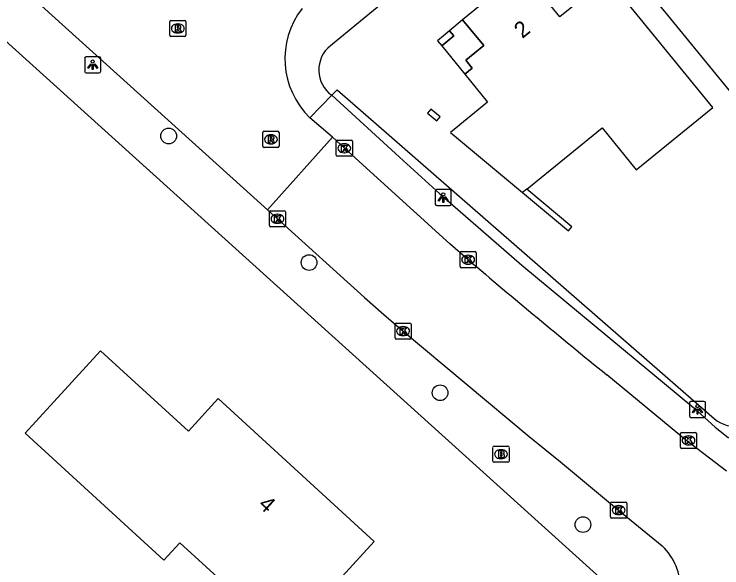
# Model space of a CAD drawing. Extents: x 163268 to 164360, y 381529 to 382285.
# Drawn here: x 164010.68 to 164054.65, y 381954.58 to 381988.97 of the extents above; entities that cross this region are included whole.
import ezdxf

# ---------------------------------------------------------------- set-up
doc = ezdxf.new("R2010")
doc.units = 0
for name, color, linetype in [('IMGEO_Boom', 7, 'Continuous'), ('IMGEO_Brandkraan', 7, 'Continuous'), ('IMGEO_Haag', 7, 'Continuous'), ('IMGEO_Kolk', 7, 'Continuous'), ('IMGEO_Lichtpunt', 7, 'Continuous'), ('IMGEO_Muur', 7, 'Continuous'), ('IMGEO_Pand', 7, 'Continuous'), ('IMGEO_Pand_nummerreeks', 7, 'Continuous'), ('IMGEO_Pand_overbouw', 7, 'Continuous'), ('IMGEO_Rijbaan_lokaal_gesloten', 7, 'Continuous'), ('IMGEO_Rijbaan_lokaal_open', 7, 'Continuous'), ('IMGEO_Rioolput', 7, 'Continuous'), ('IMGEO_Voetpad_open', 7, 'Continuous')]:
    doc.layers.add(name, color=color, linetype=linetype)

msp = doc.modelspace()

# ---------------------------------------------------------------- linework, layer by layer
at = {"layer": 'IMGEO_Boom'}
for centre in [(164020.282, 381981.399), (164029.005, 381973.54), (164037.144, 381965.451), (164046.02, 381957.261)]:
    msp.add_circle(centre, 0.489, dxfattribs=at)
at = {"layer": 'IMGEO_Brandkraan'}
for p, q in [((164040.429, 381961.209), (164040.429, 381962.061)), ((164040.504, 381962.135), (164041.356, 381962.135)), ((164040.917, 381961.915), (164040.942, 381961.915)), ((164041.43, 381962.061), (164041.43, 381961.209)), ((164041.356, 381961.135), (164040.504, 381961.135)), ((164040.94, 381961.355), (164040.915, 381961.355))]:
    msp.add_line(p, q, dxfattribs=at)
for points in [[(164040.429, 381961.209), (164040.429, 381962.061)], [(164040.504, 381962.135), (164041.356, 381962.135)], [(164041.43, 381962.061), (164041.43, 381961.209)], [(164040.777, 381961.835), (164040.777, 381961.435), (164040.99, 381961.435)], [(164041.008, 381961.835), (164040.777, 381961.835)], [(164040.956, 381961.754), (164040.902, 381961.754), (164040.902, 381961.678)], [(164040.902, 381961.678), (164040.955, 381961.678)], [(164040.964, 381961.602), (164040.902, 381961.602), (164040.902, 381961.521)], [(164040.902, 381961.521), (164040.964, 381961.521)], [(164041.356, 381961.135), (164040.504, 381961.135)]]:
    msp.add_lwpolyline(points, dxfattribs=at)
for centre, radius, start, end in [((164040.506, 381962.059), 0.0765, 91.552, 178.448), ((164040.506, 381962.059), 0.0765, 91.552, 178.448), ((164041.354, 381962.059), 0.0765, 1.552, 88.448), ((164041.354, 381962.059), 0.0765, 1.552, 88.448), ((164040.957, 381961.716), 0.0379, 267.8285, 90.9355), ((164040.965, 381961.561), 0.0404, 269.8759, 90.5077), ((164040.996, 381961.686), 0.251, 268.6676, 293.5347), ((164041.012, 381961.69), 0.145, 59.4692, 91.5367), ((164041.037, 381961.737), 0.0922, 285.5137, 58.1501), ((164041.042, 381961.545), 0.105, 301.3115, 78.989), ((164040.506, 381961.211), 0.0765, 181.552, 268.448), ((164040.506, 381961.211), 0.0765, 181.552, 268.448), ((164041.354, 381961.211), 0.0765, 271.552, 358.448), ((164041.354, 381961.211), 0.0765, 271.552, 358.448)]:
    msp.add_arc(centre, radius, start, end, dxfattribs=at)
for centre, major_axis, ratio, start_param, end_param in [((164040.916, 381961.635), (-0.387, 0.002), 0.722429, 4.712389, 7.853982), ((164040.941, 381961.635), (-0.39, 0.002), 0.717154, 1.570796, 4.712389)]:
    msp.add_ellipse(centre, major_axis=major_axis, ratio=ratio, start_param=start_param, end_param=end_param, dxfattribs=at)
at = {"layer": 'IMGEO_Haag'}
for points in [[(164030.413, 381983.927), (164030.745, 381984.278), (164054.188, 381963.837), (164054.381, 381963.691), (164054.567, 381963.584), (164054.78, 381963.491), (164054.989, 381963.422), (164055.208, 381963.382), (164055.46, 381963.362), (164055.682, 381963.379), (164055.917, 381963.415), (164056.18, 381963.495), (164056.365, 381963.578), (164056.617, 381963.734), (164056.906, 381963.962), (164060.368, 381966.869), (164060.745, 381967.189), (164099.973, 382000), (164130.268, 382025.343)], [(164030.413, 381983.927), (164034.627, 381980.081), (164037.134, 381977.811), (164042.219, 381973.377), (164052.905, 381964.516), (164054.231, 381963.311), (164055.034, 381962.669), (164055.488, 381962.572)]]:
    msp.add_lwpolyline(points, dxfattribs=at)
at = {"layer": 'IMGEO_Kolk'}
for p, q in [((164030.696, 381980.214), (164030.696, 381981.066)), ((164030.771, 381981.14), (164031.623, 381981.14)), ((164031.184, 381980.92), (164031.209, 381980.92)), ((164031.697, 381981.066), (164031.697, 381980.214)), ((164031.207, 381980.36), (164031.182, 381980.36)), ((164031.623, 381980.14), (164030.771, 381980.14)), ((164026.54, 381975.831), (164026.54, 381976.683)), ((164026.615, 381976.757), (164027.467, 381976.757)), ((164027.028, 381976.537), (164027.053, 381976.537)), ((164027.541, 381976.683), (164027.541, 381975.831)), ((164027.051, 381975.977), (164027.026, 381975.977)), ((164027.467, 381975.757), (164026.615, 381975.757)), ((164038.463, 381974.217), (164039.315, 381974.217)), ((164038.388, 381973.291), (164038.388, 381974.143)), ((164038.876, 381973.997), (164038.901, 381973.997)), ((164039.389, 381974.143), (164039.389, 381973.291)), ((164038.899, 381973.437), (164038.874, 381973.437)), ((164039.315, 381973.217), (164038.463, 381973.217)), ((164034.42, 381969.78), (164035.272, 381969.78)), ((164034.345, 381968.854), (164034.345, 381969.706)), ((164034.833, 381969.56), (164034.858, 381969.56)), ((164035.346, 381969.706), (164035.346, 381968.854)), ((164034.856, 381969), (164034.831, 381969)), ((164035.272, 381968.78), (164034.42, 381968.78)), ((164052.078, 381962.063), (164052.078, 381962.915)), ((164052.153, 381962.989), (164053.005, 381962.989)), ((164052.566, 381962.769), (164052.591, 381962.769)), ((164053.079, 381962.915), (164053.079, 381962.063)), ((164053.005, 381961.989), (164052.153, 381961.989)), ((164052.589, 381962.209), (164052.564, 381962.209)), ((164047.738, 381957.734), (164047.738, 381958.586)), ((164047.813, 381958.66), (164048.665, 381958.66)), ((164048.226, 381958.44), (164048.251, 381958.44)), ((164048.739, 381958.586), (164048.739, 381957.734)), ((164048.665, 381957.66), (164047.813, 381957.66)), ((164048.249, 381957.88), (164048.224, 381957.88))]:
    msp.add_line(p, q, dxfattribs=at)
for points in [[(164030.696, 381980.214), (164030.696, 381981.066)], [(164030.771, 381981.14), (164031.623, 381981.14)], [(164031.017, 381980.84), (164031.14, 381980.84), (164031.14, 381980.689), (164031.27, 381980.84), (164031.434, 381980.84), (164031.288, 381980.689), (164031.441, 381980.44), (164031.289, 381980.44), (164031.204, 381980.604), (164031.14, 381980.537), (164031.14, 381980.44), (164031.017, 381980.44), (164031.017, 381980.84)], [(164031.697, 381981.066), (164031.697, 381980.214)], [(164031.623, 381980.14), (164030.771, 381980.14)], [(164026.54, 381975.831), (164026.54, 381976.683)], [(164026.615, 381976.757), (164027.467, 381976.757)], [(164026.861, 381976.457), (164026.984, 381976.457), (164026.984, 381976.306), (164027.114, 381976.457), (164027.278, 381976.457), (164027.132, 381976.306), (164027.285, 381976.057), (164027.133, 381976.057), (164027.048, 381976.221), (164026.984, 381976.154), (164026.984, 381976.057), (164026.861, 381976.057), (164026.861, 381976.457)], [(164027.541, 381976.683), (164027.541, 381975.831)], [(164027.467, 381975.757), (164026.615, 381975.757)], [(164038.463, 381974.217), (164039.315, 381974.217)], [(164038.388, 381973.291), (164038.388, 381974.143)], [(164038.709, 381973.917), (164038.832, 381973.917), (164038.832, 381973.766), (164038.962, 381973.917), (164039.126, 381973.917), (164038.98, 381973.766), (164039.133, 381973.517), (164038.981, 381973.517), (164038.896, 381973.681), (164038.832, 381973.614), (164038.832, 381973.517), (164038.709, 381973.517), (164038.709, 381973.917)], [(164039.389, 381974.143), (164039.389, 381973.291)], [(164039.315, 381973.217), (164038.463, 381973.217)], [(164034.42, 381969.78), (164035.272, 381969.78)], [(164034.345, 381968.854), (164034.345, 381969.706)], [(164034.666, 381969.48), (164034.789, 381969.48), (164034.789, 381969.329), (164034.919, 381969.48), (164035.083, 381969.48), (164034.937, 381969.329), (164035.09, 381969.08), (164034.938, 381969.08), (164034.853, 381969.244), (164034.789, 381969.177), (164034.789, 381969.08), (164034.666, 381969.08), (164034.666, 381969.48)], [(164035.346, 381969.706), (164035.346, 381968.854)], [(164035.272, 381968.78), (164034.42, 381968.78)], [(164052.078, 381962.063), (164052.078, 381962.915)], [(164052.153, 381962.989), (164053.005, 381962.989)], [(164053.079, 381962.915), (164053.079, 381962.063)], [(164052.399, 381962.689), (164052.522, 381962.689), (164052.522, 381962.538), (164052.652, 381962.689), (164052.816, 381962.689), (164052.67, 381962.538), (164052.823, 381962.289), (164052.671, 381962.289), (164052.586, 381962.453), (164052.522, 381962.386), (164052.522, 381962.289), (164052.399, 381962.289), (164052.399, 381962.689)], [(164053.005, 381961.989), (164052.153, 381961.989)], [(164047.738, 381957.734), (164047.738, 381958.586)], [(164047.813, 381958.66), (164048.665, 381958.66)], [(164048.059, 381958.36), (164048.182, 381958.36), (164048.182, 381958.209), (164048.312, 381958.36), (164048.476, 381958.36), (164048.33, 381958.209), (164048.483, 381957.96), (164048.331, 381957.96), (164048.246, 381958.124), (164048.182, 381958.057), (164048.182, 381957.96), (164048.059, 381957.96), (164048.059, 381958.36)], [(164048.739, 381958.586), (164048.739, 381957.734)], [(164048.665, 381957.66), (164047.813, 381957.66)]]:
    msp.add_lwpolyline(points, dxfattribs=at)
for centre, start, end in [((164030.773, 381981.064), 91.552, 178.448), ((164030.773, 381981.064), 91.552, 178.448), ((164031.621, 381981.064), 1.552, 88.448), ((164031.621, 381981.064), 1.552, 88.448), ((164030.773, 381980.216), 181.552, 268.448), ((164030.773, 381980.216), 181.552, 268.448), ((164031.621, 381980.216), 271.552, 358.448), ((164031.621, 381980.216), 271.552, 358.448), ((164026.617, 381976.681), 91.552, 178.448), ((164026.617, 381976.681), 91.552, 178.448), ((164027.465, 381976.681), 1.552, 88.448), ((164027.465, 381976.681), 1.552, 88.448), ((164026.617, 381975.833), 181.552, 268.448), ((164026.617, 381975.833), 181.552, 268.448), ((164027.465, 381975.833), 271.552, 358.448), ((164027.465, 381975.833), 271.552, 358.448), ((164038.465, 381974.141), 91.552, 178.448), ((164038.465, 381974.141), 91.552, 178.448), ((164039.313, 381974.141), 1.552, 88.448), ((164039.313, 381974.141), 1.552, 88.448), ((164038.465, 381973.293), 181.552, 268.448), ((164038.465, 381973.293), 181.552, 268.448), ((164039.313, 381973.293), 271.552, 358.448), ((164039.313, 381973.293), 271.552, 358.448), ((164034.422, 381969.704), 91.552, 178.448), ((164034.422, 381969.704), 91.552, 178.448), ((164035.27, 381969.704), 1.552, 88.448), ((164035.27, 381969.704), 1.552, 88.448), ((164034.422, 381968.856), 181.552, 268.448), ((164034.422, 381968.856), 181.552, 268.448), ((164035.27, 381968.856), 271.552, 358.448), ((164035.27, 381968.856), 271.552, 358.448), ((164052.155, 381962.913), 91.552, 178.448), ((164052.155, 381962.913), 91.552, 178.448), ((164053.003, 381962.913), 1.552, 88.448), ((164053.003, 381962.913), 1.552, 88.448), ((164052.155, 381962.065), 181.552, 268.448), ((164052.155, 381962.065), 181.552, 268.448), ((164053.003, 381962.065), 271.552, 358.448), ((164053.003, 381962.065), 271.552, 358.448), ((164047.815, 381958.584), 91.552, 178.448), ((164047.815, 381958.584), 91.552, 178.448), ((164048.663, 381958.584), 1.552, 88.448), ((164048.663, 381958.584), 1.552, 88.448), ((164047.815, 381957.736), 181.552, 268.448), ((164047.815, 381957.736), 181.552, 268.448), ((164048.663, 381957.736), 271.552, 358.448), ((164048.663, 381957.736), 271.552, 358.448)]:
    msp.add_arc(centre, 0.0765, start, end, dxfattribs=at)
for centre, major_axis, ratio, start_param, end_param in [((164031.183, 381980.64), (-0.387, 0.002), 0.722429, 4.712389, 7.853982), ((164031.208, 381980.64), (-0.39, 0.002), 0.717154, 1.570796, 4.712389), ((164027.027, 381976.257), (-0.387, 0.002), 0.722429, 4.712389, 7.853982), ((164027.052, 381976.257), (-0.39, 0.002), 0.717154, 1.570796, 4.712389), ((164038.875, 381973.717), (-0.387, 0.002), 0.722429, 4.712389, 7.853982), ((164038.9, 381973.717), (-0.39, 0.002), 0.717154, 1.570796, 4.712389), ((164034.832, 381969.28), (-0.387, 0.002), 0.722429, 4.712389, 7.853982), ((164034.857, 381969.28), (-0.39, 0.002), 0.717154, 1.570796, 4.712389), ((164052.565, 381962.489), (-0.387, 0.002), 0.722429, 4.712389, 7.853982), ((164052.59, 381962.489), (-0.39, 0.002), 0.717154, 1.570796, 4.712389), ((164048.225, 381958.16), (-0.387, 0.002), 0.722429, 4.712389, 7.853982), ((164048.25, 381958.16), (-0.39, 0.002), 0.717154, 1.570796, 4.712389)]:
    msp.add_ellipse(centre, major_axis=major_axis, ratio=ratio, start_param=start_param, end_param=end_param, dxfattribs=at)
at = {"layer": 'IMGEO_Lichtpunt'}
for p, q in [((164015.063, 381986.228), (164015.063, 381985.421)), ((164015.063, 381986.228), (164015.063, 381985.421)), ((164015.965, 381986.323), (164015.157, 381986.323)), ((164015.965, 381986.323), (164015.157, 381986.323)), ((164016.059, 381985.421), (164016.059, 381986.228)), ((164016.059, 381985.421), (164016.059, 381986.228)), ((164015.157, 381985.327), (164015.965, 381985.327)), ((164015.157, 381985.327), (164015.965, 381985.327)), ((164036.845, 381977.979), (164036.845, 381977.172)), ((164036.845, 381977.979), (164036.845, 381977.172)), ((164037.747, 381978.074), (164036.939, 381978.074)), ((164037.747, 381978.074), (164036.939, 381978.074)), ((164037.841, 381977.172), (164037.841, 381977.979)), ((164037.841, 381977.172), (164037.841, 381977.979)), ((164036.939, 381977.078), (164037.747, 381977.078)), ((164036.939, 381977.078), (164037.747, 381977.078)), ((164052.638, 381964.823), (164052.638, 381964.016)), ((164052.638, 381964.823), (164052.638, 381964.016)), ((164053.54, 381964.918), (164052.732, 381964.918)), ((164053.54, 381964.918), (164052.732, 381964.918)), ((164053.634, 381964.016), (164053.634, 381964.823)), ((164053.634, 381964.016), (164053.634, 381964.823)), ((164052.732, 381963.922), (164053.54, 381963.922)), ((164052.732, 381963.922), (164053.54, 381963.922))]:
    msp.add_line(p, q, dxfattribs=at)
for points in [[(164015.437, 381985.892), (164015.476, 381985.864), (164015.288, 381985.602), (164015.25, 381985.629), (164015.437, 381985.892)], [(164015.539, 381985.844), (164015.586, 381985.844), (164015.586, 381985.522), (164015.539, 381985.522), (164015.539, 381985.844)], [(164015.649, 381985.864), (164015.687, 381985.891), (164015.874, 381985.629), (164015.835, 381985.601), (164015.649, 381985.864)], [(164037.219, 381977.643), (164037.258, 381977.615), (164037.07, 381977.353), (164037.032, 381977.38), (164037.219, 381977.643)], [(164037.321, 381977.595), (164037.368, 381977.595), (164037.368, 381977.273), (164037.321, 381977.273), (164037.321, 381977.595)], [(164037.431, 381977.615), (164037.469, 381977.642), (164037.656, 381977.38), (164037.617, 381977.352), (164037.431, 381977.615)], [(164053.012, 381964.487), (164053.051, 381964.459), (164052.863, 381964.197), (164052.825, 381964.224), (164053.012, 381964.487)], [(164053.114, 381964.439), (164053.161, 381964.439), (164053.161, 381964.117), (164053.114, 381964.117), (164053.114, 381964.439)], [(164053.224, 381964.459), (164053.262, 381964.486), (164053.449, 381964.224), (164053.41, 381964.196), (164053.224, 381964.459)]]:
    msp.add_lwpolyline(points, dxfattribs=at)
for centre in [(164015.562, 381986.026), (164037.344, 381977.777), (164053.137, 381964.621)]:
    msp.add_circle(centre, 0.0994, dxfattribs=at)
for centre, start, end in [((164015.157, 381986.228), 90, 180), ((164015.157, 381986.228), 90, 180), ((164015.965, 381986.228), 0, 90), ((164015.965, 381986.228), 0, 90), ((164015.157, 381985.421), 180, 270), ((164015.157, 381985.421), 180, 270), ((164015.965, 381985.421), 270, 0), ((164015.965, 381985.421), 270, 360), ((164036.939, 381977.979), 90, 180), ((164036.939, 381977.979), 90, 180), ((164037.747, 381977.979), 0, 90), ((164037.747, 381977.979), 0, 90), ((164036.939, 381977.172), 180, 270), ((164036.939, 381977.172), 180, 270), ((164037.747, 381977.172), 270, 0), ((164037.747, 381977.172), 270, 360), ((164052.732, 381964.823), 90, 180), ((164052.732, 381964.823), 90, 180), ((164053.54, 381964.823), 0, 90), ((164053.54, 381964.823), 0, 90), ((164052.732, 381964.016), 180, 270), ((164052.732, 381964.016), 180, 270), ((164053.54, 381964.016), 270, 0), ((164053.54, 381964.016), 270, 360)]:
    msp.add_arc(centre, 0.0946, start, end, dxfattribs=at)
at = {"layer": 'IMGEO_Muur'}
msp.add_lwpolyline([(164042.273, 381977.894), (164045.121, 381975.518), (164045.326, 381975.764), (164042.526, 381978.1)], dxfattribs=at)
at = {"layer": 'IMGEO_Pand'}
for points in [[(164065.592, 381992.649), (164060.869, 381988.773), (164058.738, 381991.371), (164055.894, 381989.037), (164058.021, 381986.438), (164055.204, 381984.131), (164051.294, 381988.904), (164049.393, 381991.225), (164051.536, 381992.979), (164050.167, 381994.65), (164050.625, 381995.025), (164050.236, 381995.527), (164051.328, 381996.434), (164050.019, 381998.033), (164052.416, 382000), (164053.73, 382001.078), (164054.615, 382000), (164056.078, 381998.218), (164058.25, 382000), (164059.032, 382000.642), (164059.559, 382000), (164065.592, 381992.649)], [(164042.526, 381978.1), (164047.205, 381981.91), (164049.326, 381979.304), (164054.087, 381983.18), (164047.545, 381991.213), (164044.585, 381988.803), (164042.257, 381991.653), (164038.535, 381988.613), (164039.862, 381987.017), (164038.75, 381986.107), (164039.142, 381985.624), (164038.674, 381985.234), (164040.092, 381983.502), (164037.798, 381981.628), (164042.273, 381977.894)], [(164037.995, 381987.619), (164037.727, 381987.942), (164036.979, 381987.322), (164037.247, 381986.999), (164037.995, 381987.619)], [(164036.564, 381983.063), (164036.355, 381982.817), (164036.937, 381982.337), (164037.146, 381982.583), (164036.564, 381983.063)], [(164042.526, 381978.1), (164042.273, 381977.894)], [(164020.984, 381956.134), (164019.991, 381955.05), (164011.368, 381962.945), (164016.048, 381968.057), (164021.504, 381963.061), (164023.365, 381965.093), (164033.058, 381956.218), (164027.51, 381950.159), (164020.984, 381956.134)]]:
    msp.add_lwpolyline(points, dxfattribs=at)
at = {"layer": 'IMGEO_Pand_overbouw'}
msp.add_lwpolyline([(164037.727, 381987.942), (164037.995, 381987.619), (164037.247, 381986.999), (164038.674, 381985.234), (164039.142, 381985.624), (164038.75, 381986.107), (164039.862, 381987.017), (164038.535, 381988.613)], close=True, dxfattribs=at)
at = {"layer": 'IMGEO_Rijbaan_lokaal_gesloten'}
for points in [[(164038.888, 381973.716), (164037.747, 381974.712), (164031.197, 381980.639), (164030.451, 381981.319)], [(164026.418, 381976.805), (164027.042, 381976.258), (164032.457, 381971.363), (164033.656, 381970.307), (164034.847, 381969.281), (164042.682, 381962.727), (164044.634, 381961.153), (164048.239, 381958.16), (164050.944, 381955.945)], [(164054.941, 381960.573), (164052.393, 381962.533), (164047.499, 381966.566)]]:
    msp.add_lwpolyline(points, dxfattribs=at)
for centre, radius, start, end in [((164379.485, 382375.149), 526.455, 229.68695, 230.90509), ((164048.238, 381953.182), 3.867, 314.2972, 45.5992)]:
    msp.add_arc(centre, radius, start, end, dxfattribs=at)
at = {"layer": 'IMGEO_Rijbaan_lokaal_open'}
for points in [[(164026.418, 381976.805), (164011.535, 381990.277)], [(164030.451, 381981.319), (164029.055, 381982.538)], [(164030.451, 381981.319), (164026.418, 381976.805)]]:
    msp.add_lwpolyline(points, dxfattribs=at)
msp.add_arc((164032.608, 381986.204), 5.105, 142.3155, 225.8929, dxfattribs=at)
at = {"layer": 'IMGEO_Rioolput'}
for p, q in [((164020.351, 381987.654), (164020.351, 381988.506)), ((164020.426, 381988.58), (164021.278, 381988.58)), ((164020.839, 381988.36), (164020.864, 381988.36)), ((164021.352, 381988.506), (164021.352, 381987.654)), ((164021.278, 381987.58), (164020.426, 381987.58)), ((164020.862, 381987.8), (164020.837, 381987.8)), ((164026.211, 381981.693), (164027.063, 381981.693)), ((164026.136, 381980.767), (164026.136, 381981.619)), ((164026.624, 381981.473), (164026.649, 381981.473)), ((164027.137, 381981.619), (164027.137, 381980.767)), ((164026.647, 381980.913), (164026.622, 381980.913)), ((164027.063, 381980.693), (164026.211, 381980.693))]:
    msp.add_line(p, q, dxfattribs=at)
for points in [[(164020.351, 381987.654), (164020.351, 381988.506)], [(164020.426, 381988.58), (164021.278, 381988.58)], [(164020.94, 381988.278), (164020.688, 381988.28), (164020.688, 381987.88)], [(164021.352, 381988.506), (164021.352, 381987.654)], [(164020.688, 381987.88), (164020.812, 381987.88), (164020.812, 381988.042), (164020.823, 381988.042)], [(164020.866, 381988.199), (164020.812, 381988.199), (164020.812, 381988.118)], [(164020.812, 381988.118), (164020.864, 381988.118)], [(164020.87, 381988.013), (164020.941, 381987.88), (164021.081, 381987.88), (164021.016, 381988.006)], [(164021.278, 381987.58), (164020.426, 381987.58)], [(164026.211, 381981.693), (164027.063, 381981.693)], [(164026.136, 381980.767), (164026.136, 381981.619)], [(164026.725, 381981.391), (164026.473, 381981.393), (164026.473, 381980.993)], [(164026.651, 381981.312), (164026.597, 381981.312), (164026.597, 381981.231)], [(164026.597, 381981.231), (164026.649, 381981.231)], [(164027.137, 381981.619), (164027.137, 381980.767)], [(164026.473, 381980.993), (164026.597, 381980.993), (164026.597, 381981.155), (164026.608, 381981.155)], [(164026.655, 381981.126), (164026.726, 381980.993), (164026.866, 381980.993), (164026.801, 381981.119)], [(164027.063, 381980.693), (164026.211, 381980.693)]]:
    msp.add_lwpolyline(points, dxfattribs=at)
for centre, radius, start, end in [((164020.428, 381988.504), 0.0765, 91.552, 178.448), ((164020.428, 381988.504), 0.0765, 91.552, 178.448), ((164020.939, 381988.168), 0.109, 350.3612, 89.416), ((164021.276, 381988.504), 0.0765, 1.552, 88.448), ((164021.276, 381988.504), 0.0765, 1.552, 88.448), ((164020.822, 381987.989), 0.0533, 26.0293, 88.6989), ((164020.848, 381988.307), 0.19, 274.7715, 282.9687), ((164020.872, 381988.103), 0.0964, 77.0061, 93.1865), ((164020.886, 381988.16), 0.0378, 276.6634, 79.6772), ((164020.937, 381988.168), 0.112, 277.5842, 350.9817), ((164020.921, 381987.953), 0.108, 29.5134, 73.7905), ((164020.428, 381987.656), 0.0765, 181.552, 268.448), ((164020.428, 381987.656), 0.0765, 181.552, 268.448), ((164021.276, 381987.656), 0.0765, 271.552, 358.448), ((164021.276, 381987.656), 0.0765, 271.552, 358.448), ((164026.213, 381981.617), 0.0765, 91.552, 178.448), ((164026.213, 381981.617), 0.0765, 91.552, 178.448), ((164027.061, 381981.617), 0.0765, 1.552, 88.448), ((164027.061, 381981.617), 0.0765, 1.552, 88.448), ((164026.633, 381981.42), 0.19, 274.7715, 282.9687), ((164026.657, 381981.216), 0.0964, 77.0061, 93.1865), ((164026.671, 381981.273), 0.0378, 276.6634, 79.6772), ((164026.724, 381981.281), 0.109, 350.3612, 89.416), ((164026.722, 381981.281), 0.112, 277.5842, 350.9817), ((164026.607, 381981.102), 0.0533, 26.0293, 88.6989), ((164026.706, 381981.066), 0.108, 29.5134, 73.7905), ((164026.213, 381980.769), 0.0765, 181.552, 268.448), ((164026.213, 381980.769), 0.0765, 181.552, 268.448), ((164027.061, 381980.769), 0.0765, 271.552, 358.448), ((164027.061, 381980.769), 0.0765, 271.552, 358.448)]:
    msp.add_arc(centre, radius, start, end, dxfattribs=at)
for centre, major_axis, ratio, start_param, end_param in [((164020.838, 381988.08), (-0.387, 0.002), 0.722429, 4.712389, 7.853982), ((164020.863, 381988.08), (-0.39, 0.002), 0.717154, 1.570796, 4.712389), ((164026.623, 381981.193), (-0.387, 0.002), 0.722429, 4.712389, 7.853982), ((164026.648, 381981.193), (-0.39, 0.002), 0.717154, 1.570796, 4.712389)]:
    msp.add_ellipse(centre, major_axis=major_axis, ratio=ratio, start_param=start_param, end_param=end_param, dxfattribs=at)
at = {"layer": 'IMGEO_Voetpad_open'}
for points in [[(164099.547, 382043.655), (164089.481, 382035.445), (164071.56, 382020.781), (164049.348, 382002.627), (164046.147, 382000), (164037.766, 381993.123), (164030.326, 381987.006)], [(164047.495, 381953.575), (164005.841, 381991.21), (164000, 381996.499), (163996.133, 382000), (163967.622, 382025.804), (163959.22, 382032.884), (163952.437, 382038.271), (163951.112, 382039.278), (163945.397, 382043.624), (163945.352, 382043.639)], [(164029.055, 381982.538), (164030.413, 381983.927)]]:
    msp.add_lwpolyline(points, dxfattribs=at)
msp.add_arc((164031.555, 381985.5), 1.944, 129.22, 234.017, dxfattribs=at)

# ---------------------------------------------------------------- texts
at = {"layer": 'IMGEO_Pand_nummerreeks'}
for s, rotation, p in [('2', 39.2419, (164042.255, 381987.417)), ('4', 317.5225, (164025.793, 381958.422))]:
    msp.add_text(s, height=1, rotation=rotation, dxfattribs=at).set_placement(p)

doc.saveas('drawing.dxf')
